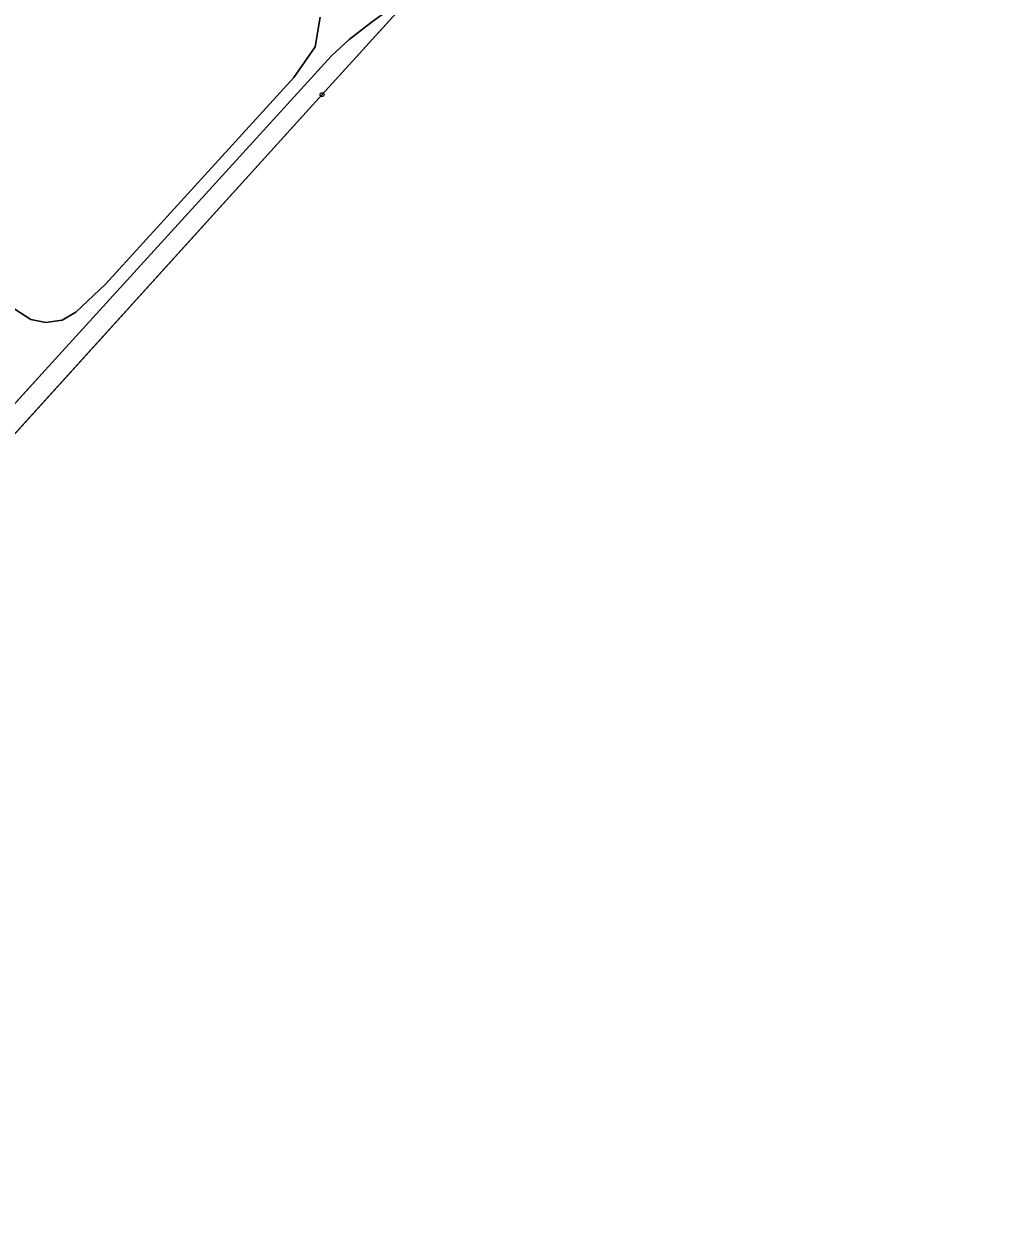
# Model space of a CAD drawing. Extents: x -689422 to -685210, y -987725 to -982160.
# Drawn here: x -685658.3 to -685413.8, y -987007.8 to -986712.9 of the extents above; entities that cross this region are included whole.
import ezdxf

# ---------------------------------------------------------------- set-up
doc = ezdxf.new("R2010")
doc.units = 0
for name, color, linetype in [('KN_Hranice obce', 7, 'Continuous'), ('KN_Hranice_katastrální území', 7, 'Continuous'), ('KN_Hranice_parcel', 7, 'Continuous'), ('KN_Polygon parcely', 7, 'Continuous'), ('KN_POZEMKY_OSTATNI PLOCHA', 7, 'Continuous'), ('KN_VYUZITI_17_ostatni plocha_ostatni komunikace', 7, 'Continuous'), ('KN_VYUZITI_23_ostatni plocha_manipulacni plocha', 7, 'Continuous'), ('KN_VYUZITI_26_ostatni plocha_jina plocha', 7, 'Continuous'), ('KN_Značky bodu BP', 7, 'Continuous')]:
    doc.layers.add(name, color=color, linetype=linetype)

msp = doc.modelspace()

# ---------------------------------------------------------------- linework, layer by layer
at = {"layer": 'KN_Hranice obce'}
msp.add_lwpolyline([(-685841.86, -987017.57), (-685785.3, -986953.97), (-685700.06, -986858.13), (-685584.26, -986730.44), (-685559.27, -986702.88), (-685528.11, -986668.5), (-685527.94, -986668.31), (-685477.48, -986612.64), (-685413.8, -986541.59)], dxfattribs=at)
at = {"layer": 'KN_Hranice_katastrální území'}
msp.add_lwpolyline([(-685841.86, -987017.57), (-685785.3, -986953.97), (-685700.06, -986858.13), (-685584.26, -986730.44), (-685559.27, -986702.88), (-685528.11, -986668.5), (-685527.94, -986668.31), (-685477.48, -986612.64), (-685413.8, -986541.59)], dxfattribs=at)
at = {"layer": 'KN_Hranice_parcel'}
for points in [[(-685839.62, -986712.96), (-685830.55, -986720.77), (-685744.2, -986799.75), (-685711.61, -986829.07), (-685704.03, -986835.7), (-685700.59, -986837.27), (-685694.68, -986838.15), (-685688.9, -986836.65), (-685684.16, -986833.04), (-685652.95, -986798.78), (-685581.97, -986720.83), (-685577.53, -986716.79), (-685572.07, -986712.6), (-685562.07, -986705.25), (-685559.27, -986702.88)], [(-685559.27, -986702.88), (-685584.26, -986730.44), (-685700.06, -986858.13)], [(-685584.78, -986711.26), (-685586.01, -986718.59), (-685591.27, -986726.21), (-685638.01, -986777.45), (-685645.39, -986784.42), (-685648.73, -986786.36), (-685652.84, -986786.95), (-685656.57, -986786.21), (-685660.49, -986783.68), (-685667.17, -986777.61), (-685681.22, -986764.82), (-685693.82, -986753.29), (-685709.83, -986738.71), (-685723.02, -986726.68), (-685724.58, -986725.24), (-685737.67, -986713.29), (-685739.29, -986711.88)]]:
    msp.add_lwpolyline(points, dxfattribs=at)
at = {"layer": 'KN_Polygon parcely'}
msp.add_lwpolyline([(-685848.24, -986722.49), (-685790.39, -986775.56), (-685729.36, -986831.55), (-685700.06, -986858.13), (-685584.26, -986730.44), (-685559.27, -986702.88), (-685562.07, -986705.25), (-685572.07, -986712.6), (-685577.53, -986716.79), (-685581.97, -986720.83), (-685652.95, -986798.78), (-685684.16, -986833.04), (-685688.9, -986836.65), (-685694.68, -986838.15), (-685700.59, -986837.27), (-685704.03, -986835.7), (-685711.61, -986829.07), (-685744.2, -986799.75), (-685830.55, -986720.77), (-685839.62, -986712.96)], close=True, dxfattribs=at)
for points in [[(-685835.01, -986707.92), (-685839.62, -986712.96), (-685830.55, -986720.77), (-685744.2, -986799.75), (-685711.61, -986829.07), (-685704.03, -986835.7), (-685700.59, -986837.27), (-685694.68, -986838.15), (-685688.9, -986836.65), (-685684.16, -986833.04), (-685652.95, -986798.78), (-685581.97, -986720.83), (-685577.53, -986716.79), (-685572.07, -986712.6)], [(-685584.78, -986711.26), (-685586.01, -986718.59), (-685591.27, -986726.21), (-685638.01, -986777.45), (-685645.39, -986784.42), (-685648.73, -986786.36), (-685652.84, -986786.95), (-685656.57, -986786.21), (-685660.49, -986783.68), (-685667.17, -986777.61), (-685681.22, -986764.82), (-685693.82, -986753.29), (-685709.83, -986738.71), (-685723.02, -986726.68), (-685724.58, -986725.24), (-685737.67, -986713.29), (-685739.29, -986711.88)], [(-685739.29, -986711.88), (-685737.67, -986713.29), (-685724.58, -986725.24), (-685723.02, -986726.68), (-685709.83, -986738.71), (-685693.82, -986753.29), (-685681.22, -986764.82), (-685667.17, -986777.61), (-685660.49, -986783.68), (-685656.57, -986786.21), (-685652.84, -986786.95), (-685648.73, -986786.36), (-685645.39, -986784.42), (-685638.01, -986777.45), (-685591.27, -986726.21), (-685586.01, -986718.59), (-685584.78, -986711.26)]]:
    msp.add_lwpolyline(points, dxfattribs=at)
at = {"layer": 'KN_POZEMKY_OSTATNI PLOCHA'}
for p, q in [((-685559.27, -986702.88), (-685584.26, -986730.44)), ((-685586.01, -986718.59), (-685584.78, -986711.26)), ((-685584.78, -986711.26), (-685586.01, -986718.59)), ((-685577.53, -986716.79), (-685572.07, -986712.6)), ((-685572.07, -986712.6), (-685577.53, -986716.79)), ((-685581.97, -986720.83), (-685577.53, -986716.79)), ((-685577.53, -986716.79), (-685581.97, -986720.83)), ((-685591.27, -986726.21), (-685586.01, -986718.59)), ((-685586.01, -986718.59), (-685591.27, -986726.21)), ((-685652.95, -986798.78), (-685581.97, -986720.83)), ((-685581.97, -986720.83), (-685652.95, -986798.78)), ((-685638.01, -986777.45), (-685591.27, -986726.21)), ((-685591.27, -986726.21), (-685638.01, -986777.45)), ((-685584.26, -986730.44), (-685700.06, -986858.13)), ((-685645.39, -986784.42), (-685638.01, -986777.45)), ((-685638.01, -986777.45), (-685645.39, -986784.42)), ((-685660.49, -986783.68), (-685656.57, -986786.21)), ((-685656.57, -986786.21), (-685660.49, -986783.68)), ((-685648.73, -986786.36), (-685645.39, -986784.42)), ((-685645.39, -986784.42), (-685648.73, -986786.36)), ((-685656.57, -986786.21), (-685652.84, -986786.95)), ((-685652.84, -986786.95), (-685656.57, -986786.21)), ((-685652.84, -986786.95), (-685648.73, -986786.36)), ((-685648.73, -986786.36), (-685652.84, -986786.95)), ((-685684.16, -986833.04), (-685652.95, -986798.78)), ((-685652.95, -986798.78), (-685684.16, -986833.04))]:
    msp.add_line(p, q, dxfattribs=at)
at = {"layer": 'KN_VYUZITI_17_ostatni plocha_ostatni komunikace'}
for p, q in [((-685586.01, -986718.59), (-685584.78, -986711.26)), ((-685572.07, -986712.6), (-685577.53, -986716.79)), ((-685577.53, -986716.79), (-685581.97, -986720.83)), ((-685591.27, -986726.21), (-685586.01, -986718.59)), ((-685581.97, -986720.83), (-685652.95, -986798.78)), ((-685638.01, -986777.45), (-685591.27, -986726.21)), ((-685645.39, -986784.42), (-685638.01, -986777.45)), ((-685660.49, -986783.68), (-685656.57, -986786.21)), ((-685648.73, -986786.36), (-685645.39, -986784.42)), ((-685656.57, -986786.21), (-685652.84, -986786.95)), ((-685652.84, -986786.95), (-685648.73, -986786.36)), ((-685652.95, -986798.78), (-685684.16, -986833.04))]:
    msp.add_line(p, q, dxfattribs=at)
at = {"layer": 'KN_VYUZITI_23_ostatni plocha_manipulacni plocha'}
for p, q in [((-685584.78, -986711.26), (-685586.01, -986718.59)), ((-685586.01, -986718.59), (-685591.27, -986726.21)), ((-685591.27, -986726.21), (-685638.01, -986777.45)), ((-685638.01, -986777.45), (-685645.39, -986784.42)), ((-685656.57, -986786.21), (-685660.49, -986783.68)), ((-685645.39, -986784.42), (-685648.73, -986786.36)), ((-685652.84, -986786.95), (-685656.57, -986786.21)), ((-685648.73, -986786.36), (-685652.84, -986786.95))]:
    msp.add_line(p, q, dxfattribs=at)
at = {"layer": 'KN_VYUZITI_26_ostatni plocha_jina plocha'}
for p, q in [((-685559.27, -986702.88), (-685584.26, -986730.44)), ((-685577.53, -986716.79), (-685572.07, -986712.6)), ((-685581.97, -986720.83), (-685577.53, -986716.79)), ((-685652.95, -986798.78), (-685581.97, -986720.83)), ((-685584.26, -986730.44), (-685700.06, -986858.13)), ((-685684.16, -986833.04), (-685652.95, -986798.78))]:
    msp.add_line(p, q, dxfattribs=at)
at = {"layer": 'KN_Značky bodu BP'}
for radius in [0.5, 0.0303]:
    msp.add_circle((-685584.26, -986730.44), radius, dxfattribs=at)

doc.saveas('drawing.dxf')
